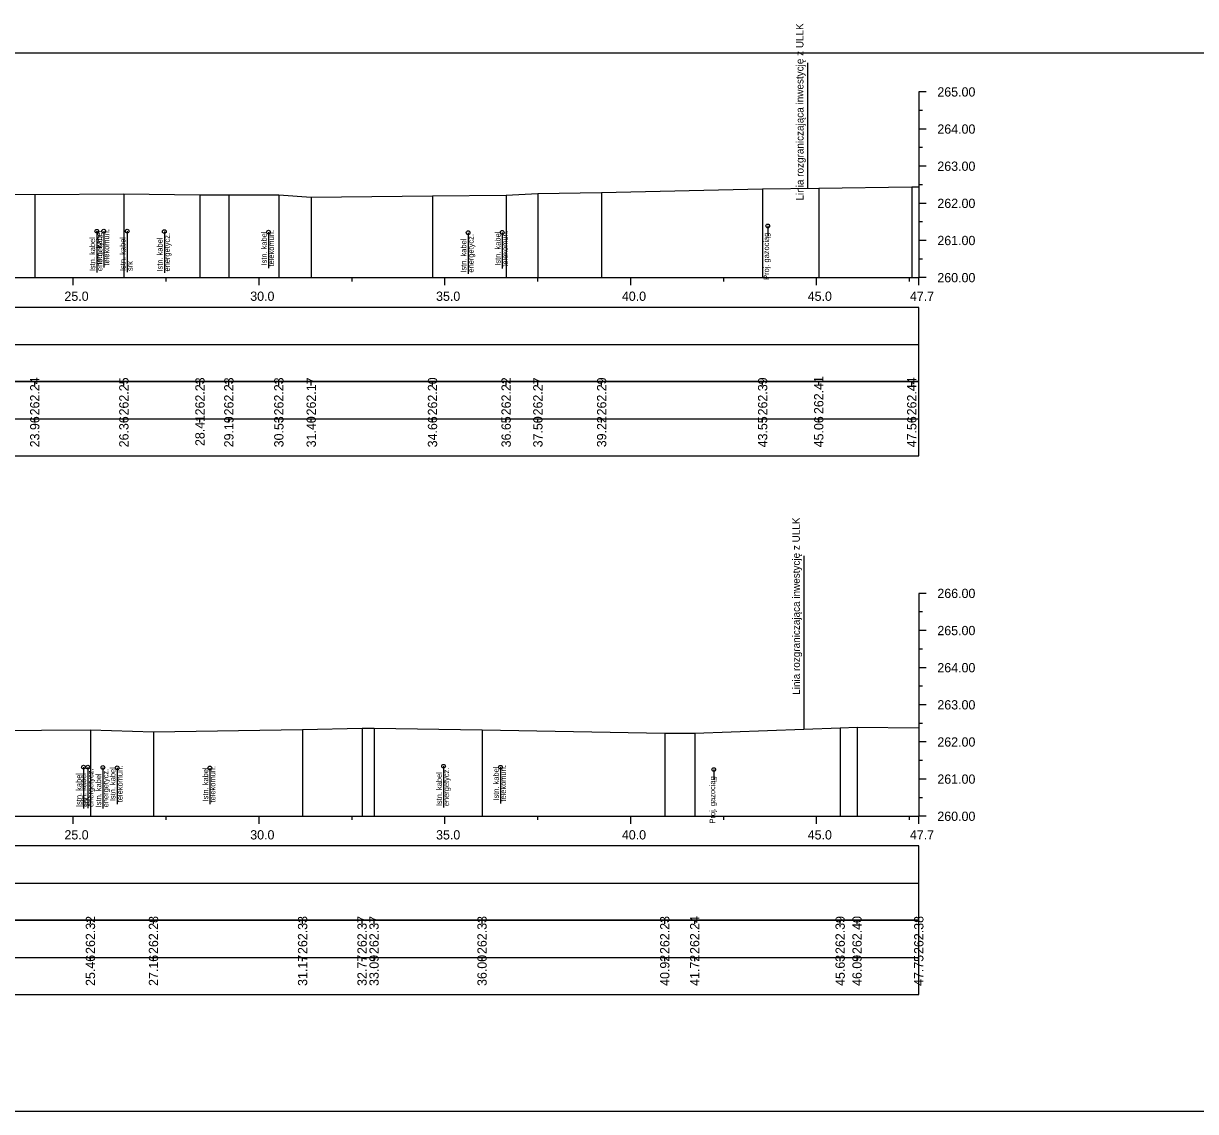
# Model space of a CAD drawing. Extents: x 6516023 to 6560129, y 5513077 to 5529206.
# Drawn here: x 6518438.87 to 6518470.41, y 5514484.66 to 5514513.95 of the extents above; entities that cross this region are included whole.
import ezdxf

# ---------------------------------------------------------------- set-up
doc = ezdxf.new("R2010")
doc.units = 0
for name, color, linetype in [('TOR_PRZEK_P-kable', 7, 'Continuous'), ('TOR_PRZEK_P-tabelka istniejace', 7, 'Continuous'), ('TOR_PRZEK_P-tabelka projektowane', 7, 'Continuous'), ('TOR_PRZEK_P-teren istniejacy', 7, 'Continuous'), ('TOR_PRZEK_P-uklad odniesienia', 7, 'Continuous'), ('TOR_PS_T-granica PKP-projektowana', 7, 'Continuous'), ('TOR_RAMKI-ramka+tabelka 1', 7, 'Continuous')]:
    doc.layers.add(name, color=color, linetype=linetype)

msp = doc.modelspace()

# ---------------------------------------------------------------- linework, layer by layer
at = {"layer": 'TOR_PRZEK_P-kable'}
for p, q in [((6518440.846, 5514508.356), (6518440.846, 5514507.246)), ((6518441.03, 5514508.357), (6518441.03, 5514507.383)), ((6518441.663, 5514508.359), (6518441.663, 5514507.249)), ((6518442.662, 5514508.345), (6518442.662, 5514507.235)), ((6518445.464, 5514508.332), (6518445.464, 5514507.358)), ((6518450.836, 5514508.316), (6518450.836, 5514507.206)), ((6518451.755, 5514508.325), (6518451.755, 5514507.352)), ((6518458.898, 5514508.497), (6518458.898, 5514508.227)), ((6518440.484, 5514493.929), (6518440.484, 5514492.819)), ((6518440.604, 5514493.93), (6518440.604, 5514492.82)), ((6518441.008, 5514493.921), (6518441.008, 5514492.811)), ((6518441.392, 5514493.91), (6518441.392, 5514492.936)), ((6518443.888, 5514493.905), (6518443.888, 5514492.931)), ((6518450.176, 5514493.952), (6518450.176, 5514492.842)), ((6518451.707, 5514493.927), (6518451.707, 5514492.953)), ((6518457.447, 5514493.863), (6518457.447, 5514493.593))]:
    msp.add_line(p, q, dxfattribs=at)
for centre in [(6518458.898, 5514508.497), (6518440.846, 5514508.356), (6518441.03, 5514508.357), (6518441.663, 5514508.359), (6518442.662, 5514508.345), (6518445.464, 5514508.332), (6518450.836, 5514508.316), (6518451.755, 5514508.325), (6518450.176, 5514493.952), (6518440.484, 5514493.929), (6518440.604, 5514493.93), (6518441.008, 5514493.921), (6518441.392, 5514493.91), (6518443.888, 5514493.905), (6518451.707, 5514493.927), (6518457.447, 5514493.863)]:
    msp.add_circle(centre, 0.05, dxfattribs=at)
at = {"layer": 'TOR_PRZEK_P-tabelka istniejace'}
for p, q in [((6518439.175, 5514504.206), (6518439.175, 5514504.306)), ((6518441.573, 5514504.206), (6518441.573, 5514504.306)), ((6518443.62, 5514504.206), (6518443.62, 5514504.306)), ((6518444.398, 5514504.206), (6518444.398, 5514504.306)), ((6518445.743, 5514504.206), (6518445.743, 5514504.306)), ((6518446.614, 5514504.206), (6518446.614, 5514504.306)), ((6518449.878, 5514504.206), (6518449.878, 5514504.306)), ((6518451.859, 5514504.206), (6518451.859, 5514504.306)), ((6518452.713, 5514504.206), (6518452.713, 5514504.306)), ((6518454.429, 5514504.206), (6518454.429, 5514504.306)), ((6518458.761, 5514504.206), (6518458.761, 5514504.306)), ((6518460.271, 5514504.206), (6518460.271, 5514504.306)), ((6518462.774, 5514504.206), (6518462.774, 5514504.306)), ((6518359.163, 5514503.306), (6518462.963, 5514503.306)), ((6518439.175, 5514503.206), (6518439.175, 5514503.306)), ((6518441.573, 5514503.206), (6518441.573, 5514503.306)), ((6518443.62, 5514503.206), (6518443.62, 5514503.306)), ((6518444.398, 5514503.206), (6518444.398, 5514503.306)), ((6518445.743, 5514503.206), (6518445.743, 5514503.306)), ((6518446.614, 5514503.206), (6518446.614, 5514503.306)), ((6518449.878, 5514503.206), (6518449.878, 5514503.306)), ((6518451.859, 5514503.206), (6518451.859, 5514503.306)), ((6518452.713, 5514503.206), (6518452.713, 5514503.306)), ((6518454.429, 5514503.206), (6518454.429, 5514503.306)), ((6518458.761, 5514503.206), (6518458.761, 5514503.306)), ((6518460.271, 5514503.206), (6518460.271, 5514503.306)), ((6518462.774, 5514503.206), (6518462.774, 5514503.306)), ((6518440.673, 5514489.706), (6518440.673, 5514489.806)), ((6518442.37, 5514489.706), (6518442.37, 5514489.806)), ((6518446.382, 5514489.706), (6518446.382, 5514489.806)), ((6518447.983, 5514489.706), (6518447.983, 5514489.806)), ((6518448.305, 5514489.706), (6518448.305, 5514489.806)), ((6518451.211, 5514489.706), (6518451.211, 5514489.806)), ((6518456.128, 5514489.706), (6518456.128, 5514489.806)), ((6518456.933, 5514489.706), (6518456.933, 5514489.806)), ((6518460.847, 5514489.706), (6518460.847, 5514489.806)), ((6518461.301, 5514489.706), (6518461.301, 5514489.806)), ((6518462.963, 5514489.706), (6518462.963, 5514489.806)), ((6518359.163, 5514488.806), (6518462.963, 5514488.806)), ((6518440.673, 5514488.706), (6518440.673, 5514488.806)), ((6518442.37, 5514488.706), (6518442.37, 5514488.806)), ((6518446.382, 5514488.706), (6518446.382, 5514488.806)), ((6518447.983, 5514488.706), (6518447.983, 5514488.806)), ((6518448.305, 5514488.706), (6518448.305, 5514488.806)), ((6518451.211, 5514488.706), (6518451.211, 5514488.806)), ((6518456.128, 5514488.706), (6518456.128, 5514488.806)), ((6518456.933, 5514488.706), (6518456.933, 5514488.806)), ((6518460.847, 5514488.706), (6518460.847, 5514488.806)), ((6518461.301, 5514488.706), (6518461.301, 5514488.806)), ((6518462.963, 5514488.706), (6518462.963, 5514488.806))]:
    msp.add_line(p, q, dxfattribs=at)
for points in [[(6518458.761, 5514509.495), (6518458.761, 5514507.306), (6518458.761, 5514507.176), (6518458.761, 5514507.106)], [(6518460.271, 5514509.519), (6518460.271, 5514507.306), (6518460.271, 5514507.176), (6518460.271, 5514507.106)], [(6518462.774, 5514509.551), (6518462.774, 5514507.306), (6518462.774, 5514507.176), (6518462.774, 5514507.106)], [(6518439.175, 5514509.346), (6518439.175, 5514507.306), (6518439.175, 5514507.176), (6518439.175, 5514507.106)], [(6518441.573, 5514509.36), (6518441.573, 5514507.306), (6518441.573, 5514507.176), (6518441.573, 5514507.106)], [(6518443.62, 5514509.332), (6518443.62, 5514507.306), (6518443.62, 5514507.176), (6518443.62, 5514507.106)], [(6518444.398, 5514509.332), (6518444.398, 5514507.306), (6518444.398, 5514507.176), (6518444.398, 5514507.106)], [(6518445.743, 5514509.332), (6518445.743, 5514507.306), (6518445.743, 5514507.176), (6518445.743, 5514507.106)], [(6518446.614, 5514509.272), (6518446.614, 5514507.306), (6518446.614, 5514507.176), (6518446.614, 5514507.106)], [(6518449.878, 5514509.306), (6518449.878, 5514507.306), (6518449.878, 5514507.176), (6518449.878, 5514507.106)], [(6518451.859, 5514509.326), (6518451.859, 5514507.306), (6518451.859, 5514507.176), (6518451.859, 5514507.106)], [(6518452.713, 5514509.375), (6518452.713, 5514507.306), (6518452.713, 5514507.176), (6518452.713, 5514507.106)], [(6518454.429, 5514509.397), (6518454.429, 5514507.306), (6518454.429, 5514507.176), (6518454.429, 5514507.106)], [(6518447.983, 5514494.976), (6518447.983, 5514492.806), (6518447.983, 5514492.676), (6518447.983, 5514492.606)], [(6518448.305, 5514494.979), (6518448.305, 5514492.806), (6518448.305, 5514492.676), (6518448.305, 5514492.606)], [(6518460.847, 5514494.991), (6518460.847, 5514492.806), (6518460.847, 5514492.676), (6518460.847, 5514492.606)], [(6518461.301, 5514495.007), (6518461.301, 5514492.806), (6518461.301, 5514492.676), (6518461.301, 5514492.606)], [(6518462.963, 5514494.989), (6518462.963, 5514492.806), (6518462.963, 5514492.676), (6518462.963, 5514492.606)], [(6518440.673, 5514494.93), (6518440.673, 5514492.806), (6518440.673, 5514492.676), (6518440.673, 5514492.606)], [(6518442.37, 5514494.883), (6518442.37, 5514492.806), (6518442.37, 5514492.676), (6518442.37, 5514492.606)], [(6518446.382, 5514494.941), (6518446.382, 5514492.806), (6518446.382, 5514492.676), (6518446.382, 5514492.606)], [(6518451.211, 5514494.937), (6518451.211, 5514492.806), (6518451.211, 5514492.676), (6518451.211, 5514492.606)], [(6518456.128, 5514494.839), (6518456.128, 5514492.806), (6518456.128, 5514492.676), (6518456.128, 5514492.606)], [(6518456.933, 5514494.844), (6518456.933, 5514492.806), (6518456.933, 5514492.676), (6518456.933, 5514492.606)]]:
    msp.add_lwpolyline(points, dxfattribs=at)
for points in [[(6518359.163, 5514504.306), (6518359.163, 5514502.306), (6518462.963, 5514502.306), (6518462.963, 5514504.306)], [(6518359.163, 5514489.806), (6518359.163, 5514487.806), (6518462.963, 5514487.806), (6518462.963, 5514489.806)]]:
    msp.add_lwpolyline(points, close=True, dxfattribs=at)
at = {"layer": 'TOR_PRZEK_P-tabelka projektowane'}
for p, q in [((6518359.163, 5514505.306), (6518462.963, 5514505.306)), ((6518359.163, 5514490.806), (6518462.963, 5514490.806))]:
    msp.add_line(p, q, dxfattribs=at)
for points in [[(6518359.163, 5514506.306), (6518359.163, 5514504.306), (6518462.963, 5514504.306), (6518462.963, 5514506.306)], [(6518359.163, 5514491.806), (6518359.163, 5514489.806), (6518462.963, 5514489.806), (6518462.963, 5514491.806)]]:
    msp.add_lwpolyline(points, close=True, dxfattribs=at)
at = {"layer": 'TOR_PRZEK_P-teren istniejacy'}
for points in [[(6518438.543, 5514509.351), (6518439.175, 5514509.346), (6518441.573, 5514509.36), (6518443.62, 5514509.332), (6518444.398, 5514509.332), (6518445.743, 5514509.332), (6518446.614, 5514509.272), (6518449.878, 5514509.306), (6518451.859, 5514509.326), (6518452.713, 5514509.375), (6518454.429, 5514509.397), (6518458.761, 5514509.495), (6518460.271, 5514509.519), (6518462.774, 5514509.551), (6518462.963, 5514509.553)], [(6518436.724, 5514494.91), (6518440.673, 5514494.93), (6518442.37, 5514494.883), (6518446.382, 5514494.941), (6518447.983, 5514494.976), (6518448.305, 5514494.979), (6518451.211, 5514494.937), (6518456.128, 5514494.839), (6518456.933, 5514494.844), (6518460.847, 5514494.991), (6518461.301, 5514495.007), (6518462.963, 5514494.989)]]:
    msp.add_lwpolyline(points, dxfattribs=at)
at = {"layer": 'TOR_PRZEK_P-uklad odniesienia'}
for p, q in [((6518462.963, 5514512.106), (6518462.963, 5514507.106)), ((6518463.163, 5514512.106), (6518462.963, 5514512.106)), ((6518463.063, 5514511.606), (6518462.963, 5514511.606)), ((6518463.163, 5514511.106), (6518462.963, 5514511.106)), ((6518463.063, 5514510.606), (6518462.963, 5514510.606)), ((6518463.163, 5514510.106), (6518462.963, 5514510.106)), ((6518463.063, 5514509.606), (6518462.963, 5514509.606)), ((6518463.163, 5514509.106), (6518462.963, 5514509.106)), ((6518463.063, 5514508.606), (6518462.963, 5514508.606)), ((6518463.163, 5514508.106), (6518462.963, 5514508.106)), ((6518463.063, 5514507.606), (6518462.963, 5514507.606)), ((6518362.963, 5514507.106), (6518462.963, 5514507.106)), ((6518440.213, 5514506.906), (6518440.213, 5514507.106)), ((6518442.713, 5514507.006), (6518442.713, 5514507.106)), ((6518445.213, 5514506.906), (6518445.213, 5514507.106)), ((6518447.713, 5514507.006), (6518447.713, 5514507.106)), ((6518450.213, 5514506.906), (6518450.213, 5514507.106)), ((6518452.713, 5514507.006), (6518452.713, 5514507.106)), ((6518455.213, 5514506.906), (6518455.213, 5514507.106)), ((6518457.713, 5514507.006), (6518457.713, 5514507.106)), ((6518460.213, 5514506.906), (6518460.213, 5514507.106)), ((6518462.713, 5514507.006), (6518462.713, 5514507.106)), ((6518462.963, 5514506.906), (6518462.963, 5514507.106)), ((6518463.163, 5514507.106), (6518462.963, 5514507.106)), ((6518462.963, 5514498.606), (6518462.963, 5514492.606)), ((6518463.163, 5514498.606), (6518462.963, 5514498.606)), ((6518463.063, 5514498.106), (6518462.963, 5514498.106)), ((6518463.163, 5514497.606), (6518462.963, 5514497.606)), ((6518463.063, 5514497.106), (6518462.963, 5514497.106)), ((6518463.163, 5514496.606), (6518462.963, 5514496.606)), ((6518463.063, 5514496.106), (6518462.963, 5514496.106)), ((6518463.163, 5514495.606), (6518462.963, 5514495.606)), ((6518463.063, 5514495.106), (6518462.963, 5514495.106)), ((6518463.163, 5514494.606), (6518462.963, 5514494.606)), ((6518463.063, 5514494.106), (6518462.963, 5514494.106)), ((6518463.163, 5514493.606), (6518462.963, 5514493.606)), ((6518463.063, 5514493.106), (6518462.963, 5514493.106)), ((6518362.963, 5514492.606), (6518462.963, 5514492.606)), ((6518440.213, 5514492.406), (6518440.213, 5514492.606)), ((6518442.713, 5514492.506), (6518442.713, 5514492.606)), ((6518445.213, 5514492.406), (6518445.213, 5514492.606)), ((6518447.713, 5514492.506), (6518447.713, 5514492.606)), ((6518450.213, 5514492.406), (6518450.213, 5514492.606)), ((6518452.713, 5514492.506), (6518452.713, 5514492.606)), ((6518455.213, 5514492.406), (6518455.213, 5514492.606)), ((6518457.713, 5514492.506), (6518457.713, 5514492.606)), ((6518460.213, 5514492.406), (6518460.213, 5514492.606)), ((6518462.713, 5514492.506), (6518462.713, 5514492.606)), ((6518462.963, 5514492.406), (6518462.963, 5514492.606)), ((6518463.163, 5514492.606), (6518462.963, 5514492.606))]:
    msp.add_line(p, q, dxfattribs=at)
at = {"layer": 'TOR_PS_T-granica PKP-projektowana'}
for p, q in [((6518459.973, 5514509.515), (6518459.973, 5514512.89)), ((6518459.876, 5514494.955), (6518459.876, 5514499.613))]:
    msp.add_line(p, q, dxfattribs=at)
at = {"layer": 'TOR_RAMKI-ramka+tabelka 1'}
msp.add_lwpolyline([(6518269.513, 5514513.156), (6518517.013, 5514513.156), (6518517.013, 5514484.656), (6518269.513, 5514484.656)], close=True, dxfattribs=at)

# ---------------------------------------------------------------- texts
at = {"layer": 'TOR_PRZEK_P-kable'}
for s, height, p in [('Istn. kabel', 0.14999, (6518440.985, 5514507.459)), ('energetycz.', 0.14999, (6518440.995, 5514507.282)), ('telekomun.', 0.15, (6518441.179, 5514507.431)), ('energetycz.', 0.14999, (6518442.811, 5514507.271)), ('Istn. kabel', 0.14999, (6518445.419, 5514507.434)), ('telekomun.', 0.15, (6518445.613, 5514507.406)), ('energetycz.', 0.14999, (6518450.985, 5514507.242)), ('Istn. kabel', 0.14999, (6518451.71, 5514507.428)), ('telekomun.', 0.15, (6518451.904, 5514507.4)), ('Proj. gazociąg', 0.14999, (6518458.936, 5514507.045)), ('Istn. kabel', 0.14999, (6518440.801, 5514507.282)), ('Istn. kabel', 0.14999, (6518441.618, 5514507.285)), ('Istn. kabel', 0.14999, (6518442.617, 5514507.271)), ('Istn. kabel', 0.14999, (6518450.79, 5514507.242)), ('srk', 0.15, (6518441.812, 5514507.285)), ('Istn. kabel', 0.14999, (6518440.438, 5514492.856)), ('Istn. kabel', 0.14999, (6518440.559, 5514492.856)), ('energetycz.', 0.14999, (6518440.753, 5514492.856)), ('Istn. kabel', 0.14999, (6518440.963, 5514492.847)), ('energetycz.', 0.14999, (6518441.157, 5514492.847)), ('Istn. kabel', 0.14999, (6518441.347, 5514493.012)), ('telekomun.', 0.15, (6518441.541, 5514492.984)), ('Istn. kabel', 0.14999, (6518443.843, 5514493.007)), ('telekomun.', 0.15, (6518444.037, 5514492.979)), ('Istn. kabel', 0.14999, (6518450.131, 5514492.878)), ('energetycz.', 0.14999, (6518450.325, 5514492.878)), ('Istn. kabel', 0.14999, (6518451.663, 5514493.029)), ('telekomun.', 0.15, (6518451.857, 5514493.001)), ('Proj. gazociąg', 0.14999, (6518457.485, 5514492.411)), ('srk', 0.15, (6518440.632, 5514492.856))]:
    msp.add_text(s, height=height, rotation=90.0511, dxfattribs=at).set_placement(p)
at = {"layer": 'TOR_PRZEK_P-tabelka istniejace'}
for s, p in [('262.24', (6518439.3, 5514503.399)), ('262.20', (6518450.003, 5514503.398)), ('262.41', (6518460.396, 5514503.433)), ('262.44', (6518462.899, 5514503.399)), ('262.25', (6518441.698, 5514503.397)), ('262.23', (6518443.745, 5514503.398)), ('262.23', (6518444.523, 5514503.398)), ('262.23', (6518445.868, 5514503.398)), ('262.17', (6518446.739, 5514503.398)), ('262.22', (6518451.984, 5514503.4)), ('262.27', (6518452.838, 5514503.398)), ('262.29', (6518454.554, 5514503.398)), ('262.39', (6518458.886, 5514503.398)), ('23.96', (6518439.3, 5514502.538)), ('26.36', (6518441.698, 5514502.538)), ('28.41', (6518443.745, 5514502.573)), ('29.19', (6518444.523, 5514502.538)), ('30.53', (6518445.868, 5514502.538)), ('31.40', (6518446.739, 5514502.538)), ('34.66', (6518450.003, 5514502.538)), ('36.65', (6518451.984, 5514502.537)), ('37.50', (6518452.838, 5514502.538)), ('39.22', (6518454.554, 5514502.54)), ('43.55', (6518458.886, 5514502.537)), ('45.06', (6518460.396, 5514502.538)), ('47.56', (6518462.899, 5514502.538)), ('262.32', (6518440.798, 5514488.9)), ('262.28', (6518442.495, 5514488.898)), ('262.33', (6518446.507, 5514488.898)), ('262.37', (6518448.108, 5514488.898)), ('262.37', (6518448.43, 5514488.898)), ('262.33', (6518451.336, 5514488.898)), ('262.23', (6518456.253, 5514488.898)), ('262.24', (6518457.058, 5514488.899)), ('262.39', (6518460.972, 5514488.898)), ('262.40', (6518461.426, 5514488.898)), ('262.38', (6518463.088, 5514488.898)), ('25.46', (6518440.798, 5514488.038)), ('27.16', (6518442.495, 5514488.038)), ('31.17', (6518446.507, 5514488.038)), ('32.77', (6518448.108, 5514488.038)), ('33.09', (6518448.43, 5514488.038)), ('36.00', (6518451.336, 5514488.038)), ('40.92', (6518456.253, 5514488.04)), ('41.72', (6518457.058, 5514488.04)), ('45.63', (6518460.972, 5514488.038)), ('46.09', (6518461.426, 5514488.038)), ('47.75', (6518463.088, 5514488.037))]:
    msp.add_text(s, height=0.25, rotation=90, dxfattribs=at).set_placement(p)
at = {"layer": 'TOR_PRZEK_P-uklad odniesienia'}
for s, p in [('265.00', (6518463.463, 5514511.981)), ('264.00', (6518463.463, 5514510.981)), ('263.00', (6518463.463, 5514509.981)), ('262.00', (6518463.463, 5514508.981)), ('261.00', (6518463.463, 5514507.981)), ('260.00', (6518463.463, 5514506.981)), ('25.0', (6518439.974, 5514506.481)), ('30.0', (6518444.974, 5514506.481)), ('35.0', (6518449.974, 5514506.481)), ('40.0', (6518454.974, 5514506.481)), ('45.0', (6518459.974, 5514506.481)), ('47.7', (6518462.724, 5514506.481)), ('266.00', (6518463.463, 5514498.481)), ('265.00', (6518463.463, 5514497.481)), ('264.00', (6518463.463, 5514496.481)), ('263.00', (6518463.463, 5514495.481)), ('262.00', (6518463.463, 5514494.481)), ('261.00', (6518463.463, 5514493.481)), ('260.00', (6518463.463, 5514492.481)), ('25.0', (6518439.974, 5514491.981)), ('30.0', (6518444.974, 5514491.981)), ('35.0', (6518449.974, 5514491.981)), ('40.0', (6518454.974, 5514491.981)), ('45.0', (6518459.974, 5514491.981)), ('47.7', (6518462.724, 5514491.981))]:
    msp.add_text(s, height=0.25, dxfattribs=at).set_placement(p)
at = {"layer": 'TOR_PS_T-granica PKP-projektowana'}
for p in [(6518459.863, 5514509.181), (6518459.765, 5514495.877)]:
    msp.add_text('Linia rozgraniczająca inwestycję z ULLK', height=0.2, rotation=90.0511, dxfattribs=at).set_placement(p)

doc.saveas('drawing.dxf')
